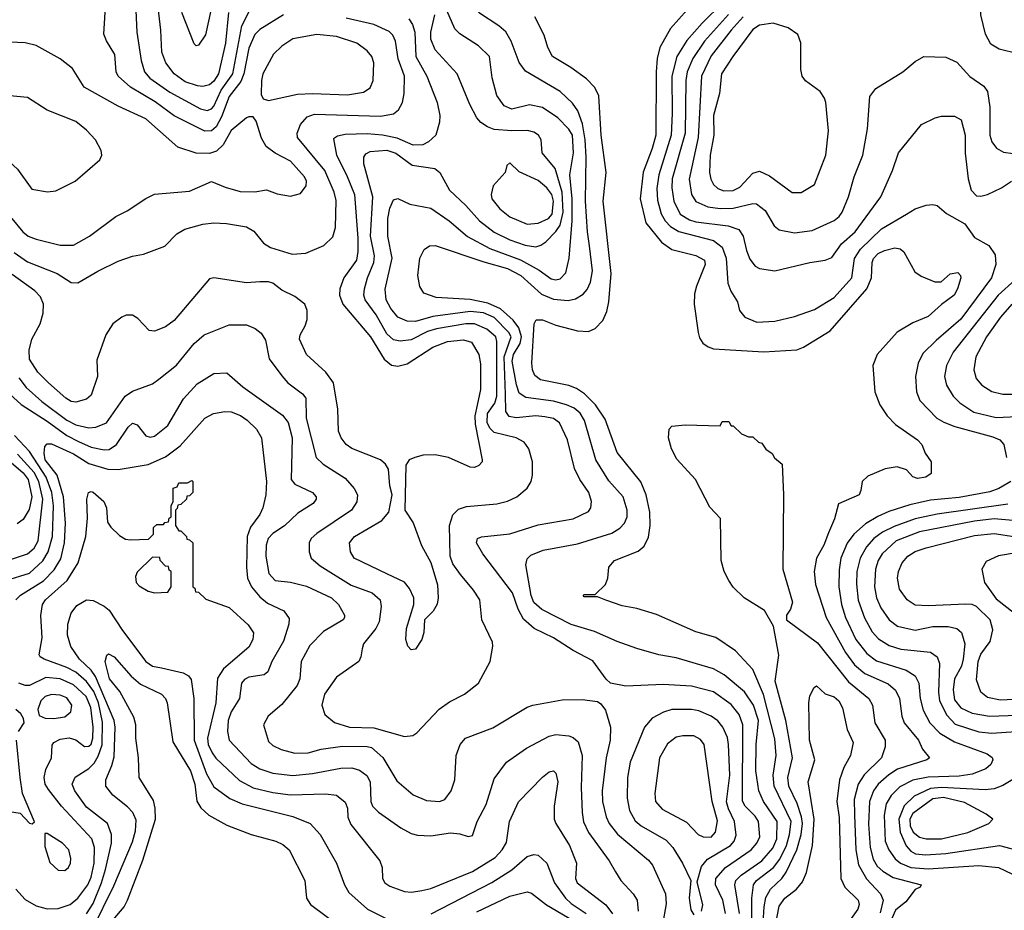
# Model space of a CAD drawing. Extents: x 997026 to 1115308, y 536381 to 619039.
# Tile 408 of 484: x 1058480 to 1062972, y 610989 to 615052. Entities that reach past the tile are written whole.
import ezdxf

# ---------------------------------------------------------------- set-up
doc = ezdxf.new("R2010")
doc.units = 0

msp = doc.modelspace()

# ---------------------------------------------------------------- linework, layer by layer
at = {"layer": '0CON20XD'}
for points in [[(1063035, 614896.2), (1062947.7, 614917.7), (1062910.7, 614940.7), (1062885.8, 614985.8), (1062864.7, 615075), (1062866.4, 615165), (1062915, 615261.4), (1062926.8, 615305), (1062942.6, 615365), (1063025, 615567.5)], [(1059004.2, 615194.2), (1059014, 614995), (1059034.1, 614865.9), (1059048.4, 614815), (1059074, 614785), (1059165, 614721.4), (1059305, 614645.3), (1059335, 614637.5), (1059355, 614645.9), (1059365, 614658.4), (1059399.2, 614730.8), (1059452.7, 614805), (1059492.8, 615025), (1059568.4, 615175)], [(1061699.1, 610975), (1061687, 611035), (1061653.9, 611105), (1061655.2, 611135), (1061699.3, 611185), (1061817.1, 611265), (1061842.3, 611295), (1061855.7, 611325), (1061850.8, 611395), (1061835, 611419.1), (1061789.4, 611465), (1061777, 611487), (1061778.8, 611835), (1061761.9, 611881.9), (1061725, 611928), (1061645, 611985.3), (1061545, 612011.6), (1061415, 612020), (1061245, 612011.9), (1061175, 612026.2), (1061155, 612043.3), (1061095, 612126.7), (1061004.7, 612174.7), (1060915, 612231.8), (1060826.5, 612275), (1060777.7, 612317.7), (1060753.4, 612363.4), (1060728.3, 612438.3), (1060592, 612615), (1060564.4, 612665), (1060568, 612685), (1060586.8, 612693.2), (1060715, 612707.5), (1060845, 612747.3), (1061005, 612774.6), (1061075, 612808), (1061085.7, 612825), (1061088.9, 612855), (1061075.5, 612895), (1061034.7, 612954.7), (1061010.4, 613005), (1060978.8, 613135), (1060942.6, 613212.6), (1060915, 613233.3), (1060875, 613241.2), (1060835, 613244.8), (1060745, 613236.7), (1060712.8, 613242.8), (1060698.1, 613265), (1060695.5, 613344.5), (1060689.2, 613515), (1060722.2, 613605), (1060711.5, 613625), (1060645, 613694.2), (1060595, 613714.3), (1060535, 613721.8), (1060365, 613698.4), (1060285, 613676.1), (1060246.6, 613676.6), (1060204.6, 613695), (1060173.1, 613735), (1060151.4, 613775), (1060147.3, 613822.7), (1060178.3, 613965), (1060159, 614065), (1060158.9, 614145), (1060167.6, 614192.4), (1060185, 614230), (1060205, 614236), (1060260.2, 614210.3), (1060355, 614193.3), (1060439.6, 614135), (1060523.3, 614063.3), (1060625, 614007.9), (1060765, 613957.3), (1060849.8, 613909.8), (1060905, 613870.3), (1060925, 613865.3), (1060945, 613870.6), (1060971.9, 613898.1), (1060985.8, 613964.2), (1060999.5, 614135), (1060999.9, 614235), (1060989, 614345), (1061005.8, 614445), (1061001.5, 614525), (1060985, 614553.2), (1060935, 614604.7), (1060865, 614651.8), (1060805, 614664.1), (1060725, 614644.6), (1060689.5, 614659.5), (1060656.7, 614706.7), (1060635, 614786.7), (1060622.5, 614885), (1060573.3, 614933.3), (1060487.8, 614987.8), (1060465, 615010), (1060375, 615218.2)], [(1059432.1, 615085), (1059419, 614945), (1059387, 614805), (1059365, 614772.6), (1059345, 614755.3), (1059315, 614747.2), (1059290.1, 614750.1), (1059235, 614769.1), (1059184.6, 614805), (1059145.9, 614855), (1059128.1, 614905), (1059124.2, 615005), (1059103.2, 615173.2)], [(1059682.5, 615075), (1059575, 615007.2), (1059552.6, 614985), (1059525, 614921.9), (1059501.9, 614805), (1059489, 614771), (1059435, 614702.5), (1059400.9, 614609.1), (1059375.7, 614564.3), (1059355, 614546.1), (1059325, 614543.9), (1059184.5, 614614.5), (1059097.3, 614677.3), (1058985.4, 614745), (1058928.2, 614795), (1058919.6, 614815), (1058912.9, 614892.9), (1058875.3, 614955.3), (1058863.4, 614986.6), (1058873.3, 615135)], [(1061688.6, 615131.4), (1061592.9, 615037.1), (1061522.6, 614957.4), (1061478, 614885), (1061454.2, 614795), (1061456.8, 614625), (1061451.4, 614525), (1061396.1, 614345), (1061387.1, 614282.9), (1061388.8, 614228.8), (1061406.3, 614166.3), (1061424, 614135), (1061448.4, 614108.4), (1061486.3, 614086.3), (1061645, 614045.2), (1061685, 614015.3), (1061703.2, 613965), (1061710.3, 613850.3), (1061723.9, 613813.9), (1061754, 613765), (1061764, 613725), (1061788, 613695), (1061842.9, 613672.9), (1061925, 613677.2), (1062015, 613698.7), (1062105, 613730.6), (1062195, 613784.7), (1062276.5, 613875), (1062287.8, 613962.2), (1062316.1, 614005), (1062411, 614099), (1062524.7, 614165.3), (1062565, 614189.5), (1062615, 614205.6), (1062645, 614210), (1062665, 614204.3), (1062707.9, 614167.9), (1062791.2, 614121.2), (1062835, 614058.8), (1062901.6, 614021.6), (1062930.1, 613980.1), (1062933.6, 613935), (1062913.7, 613875), (1062773.3, 613686.7), (1062660.6, 613589.4), (1062600.7, 613529.3), (1062578.5, 613485), (1062566.1, 613425), (1062570.8, 613355), (1062586.1, 613315), (1062663.8, 613235), (1062695.6, 613215.6), (1062746.2, 613196.2), (1062919.8, 613149.7), (1062951.4, 613135), (1062969.4, 613115), (1062981.9, 613055)], [(1058455, 613990), (1058515, 613947.1), (1058650.6, 613895), (1058715, 613854), (1058745, 613852), (1058835.6, 613905), (1058929.4, 613950.6), (1058995, 613972.9), (1059045, 613982.5), (1059141.4, 614018.6), (1059196.5, 614075), (1059232.9, 614097.1), (1059315, 614119.5), (1059365, 614125.8), (1059422.7, 614122.7), (1059515, 614106.7), (1059548, 614088), (1059592.3, 614032.2), (1059623.7, 614013.7), (1059723.1, 613983.1), (1059785, 613987.3), (1059867.6, 614022.4), (1059907.9, 614062.1), (1059920.7, 614105), (1059923, 614227), (1059914.8, 614265), (1059871.1, 614365), (1059747.7, 614515), (1059744.8, 614535.2), (1059760, 614575), (1059790.7, 614609.3), (1059825, 614620.8), (1060125, 614612.6), (1060185, 614622.9), (1060208.1, 614641.9), (1060225.9, 614675), (1060233.7, 614715), (1060235.3, 614795), (1060205.9, 614874.1), (1060193.6, 614955), (1060181.5, 614981.5), (1060165, 614999.3), (1060095, 615030.4), (1059969.6, 615059.6)], [(1059352.3, 615095), (1059326.6, 614983.4), (1059295, 614936.7), (1059285, 614933.3), (1059275, 614942.5), (1059219.6, 615085)], [(1060491.4, 612521.4), (1060455, 612570.5), (1060442.9, 612605), (1060440.4, 612745), (1060455.9, 612794.1), (1060481.2, 612818.8), (1060517.9, 612832.1), (1060655.9, 612844.1), (1060705, 612855.5), (1060747.5, 612875), (1060794.3, 612915), (1060813.1, 612945), (1060819.5, 612975), (1060819.5, 613035), (1060802.5, 613095), (1060780.6, 613125), (1060745.2, 613145.2), (1060645, 613169.3), (1060625, 613188.9), (1060612.4, 613215), (1060613.5, 613255), (1060646.7, 613303.3), (1060656.1, 613335), (1060657.1, 613585), (1060651.5, 613605), (1060610.9, 613640.9), (1060555, 613664.1), (1060515, 613664.2), (1060381.3, 613641.3), (1060340.8, 613629.2), (1060265, 613592.2), (1060215, 613586.1), (1060185, 613592.5), (1060155, 613619.1), (1060105.3, 613705.3), (1060056, 613775), (1060050.2, 613795), (1060052.1, 613825), (1060065.7, 613875), (1060095.2, 613945), (1060099, 613975), (1060080.2, 614065), (1060090, 614245), (1060050.3, 614395), (1060048.9, 614425), (1060059.2, 614440.8), (1060078.9, 614451.1), (1060155, 614457.2), (1060195, 614442.8), (1060269.4, 614389.4), (1060373.3, 614373.3), (1060395.8, 614355), (1060440.8, 614275), (1060515.4, 614205), (1060577.2, 614135), (1060645, 614082.9), (1060715, 614048.5), (1060785, 614023.3), (1060835, 614016.7), (1060856.8, 614023.2), (1060880.4, 614039.6), (1060925, 614085.7), (1060944.7, 614115.3), (1060958.6, 614175), (1060954.9, 614264.9), (1060922.8, 614372.8), (1060863.6, 614445), (1060858.5, 614505), (1060846.7, 614525), (1060825, 614538.9), (1060796.7, 614546.7), (1060725, 614544.8), (1060645, 614551.6), (1060613.2, 614563.2), (1060583.7, 614583.7), (1060564.7, 614605), (1060534, 614665), (1060476.2, 614805), (1060375, 614915.6), (1060355.8, 614964.2), (1060356, 614995), (1060373.8, 615075)], [(1061851.1, 611535), (1061838.6, 611625), (1061839, 611745), (1061850.9, 611855), (1061827.5, 611925), (1061786, 611986), (1061693.4, 612063.4), (1061645, 612091.6), (1061475, 612140.7), (1061395, 612155.4), (1061295, 612183.6), (1061205, 612215.4), (1061101.8, 612261.8), (1060995, 612293.3), (1060861.5, 612361.5), (1060825, 612393.3), (1060812.7, 612425), (1060788.5, 612565), (1060795, 612592.5), (1060811.3, 612608.7), (1060868.1, 612631.9), (1061025, 612661.2), (1061180.9, 612709.1), (1061218, 612732), (1061239.6, 612755), (1061250.7, 612785), (1061250.9, 612815), (1061232.8, 612875), (1061168, 612948), (1061107.5, 613045), (1061056.6, 613223.4), (1061036.8, 613256.8), (1061009.8, 613279.8), (1060975, 613295.6), (1060915, 613312.6), (1060789.4, 613329.4), (1060758.8, 613348.8), (1060745.8, 613385.8), (1060727.1, 613495), (1060732.9, 613525), (1060763.2, 613575), (1060769.7, 613605), (1060756.3, 613646.3), (1060731.2, 613681.2), (1060672.7, 613732.7), (1060615, 613759.2), (1060535, 613775.2), (1060380, 613785), (1060322.9, 613805), (1060304.7, 613834.7), (1060295.3, 613885), (1060305.4, 613965), (1060325.3, 614004.7), (1060348.6, 614021.4), (1060375, 614021.8), (1060597.5, 613947.5), (1060705, 613918), (1060765.8, 613885), (1060859.9, 613799.9), (1060915, 613776.7), (1060981.9, 613771.9), (1061015, 613778.4), (1061049.6, 613800.4), (1061068.1, 613821.9), (1061084.4, 613855.6), (1061092.8, 613907.2), (1061079.7, 614020.3), (1061069.4, 614085), (1061060.7, 614225), (1061064.3, 614425), (1061059.6, 614505), (1061047.1, 614577.1), (1061026.1, 614636.1), (1061001.4, 614671.4), (1060945.2, 614725.2), (1060787.3, 614817.2), (1060757.6, 614857.6), (1060721.3, 614955), (1060696.9, 614996.9), (1060665, 615024.7), (1060573.5, 615085)], [(1061819.8, 610865), (1061820.2, 611045), (1061827, 611105), (1061841.6, 611125), (1061918.8, 611185), (1061946.9, 611223.1), (1061978.5, 611285), (1061992.2, 611335), (1061998.6, 611395), (1061921.9, 611555), (1061917, 611605), (1061930.4, 611695), (1061925, 611772), (1061873.1, 611973.1), (1061825, 612087.8), (1061745, 612172.7), (1061655, 612233.6), (1061565, 612259.5), (1061385, 612338.1), (1061295.4, 612365.4), (1061227.6, 612377.6), (1061154.2, 612404.2), (1061115, 612420), (1061055, 612420), (1061050, 612425), (1061055, 612430), (1061105, 612430), (1061152.5, 612475), (1061163.3, 612505), (1061166.7, 612555), (1061193.8, 612585), (1061301.7, 612628.3), (1061329.1, 612650.9), (1061347.8, 612692.2), (1061356.1, 612745), (1061354.2, 612805), (1061338.4, 612885), (1061313.3, 612943.3), (1061205, 613077.1), (1061150.1, 613230.1), (1061105.9, 613295.9), (1061055.9, 613345.9), (1061020.2, 613370.2), (1060985, 613382.8), (1060855, 613408.9), (1060829.4, 613429.4), (1060818.9, 613455), (1060816.2, 613485), (1060826.4, 613665), (1060836.4, 613683.6), (1060865, 613682.5), (1060925, 613658.2), (1061025, 613633.5), (1061075, 613629.4), (1061105, 613642.9), (1061139.5, 613680.5), (1061158.9, 613721.1), (1061167.8, 613765), (1061178.1, 613895), (1061142.3, 614225), (1061155.3, 614355), (1061132.5, 614525), (1061121.8, 614705), (1061103.2, 614743.2), (1061065, 614782.5), (1060994.3, 614835), (1060911.1, 614885), (1060889.5, 614925), (1060872.4, 614982.4), (1060830, 615065)], [(1061525, 615098.1), (1061448, 615012), (1061400.3, 614925), (1061388.3, 614875), (1061382.9, 614815), (1061381.1, 614525), (1061365.7, 614465), (1061323.8, 614356.2), (1061310, 614235), (1061335.8, 614125), (1061407, 614037), (1061454.4, 614004.4), (1061565, 613976.7), (1061604.2, 613955), (1061607.1, 613935), (1061567.1, 613837.1), (1061557.8, 613802.2), (1061556.2, 613755), (1061574.6, 613624.6), (1061581.2, 613601.2), (1061597, 613577), (1061620, 613560), (1061645, 613551.5), (1061875, 613537.1), (1062025, 613546.7), (1062055, 613558.1), (1062177.1, 613632.9), (1062345.2, 613824.8), (1062365.7, 613874.3), (1062368.8, 613945), (1062375, 613963.1), (1062395.5, 613985), (1062425, 613999.7), (1062471.8, 614011.8), (1062496.6, 614006.6), (1062512.7, 613992.7), (1062562.8, 613902.8), (1062592.1, 613882.1), (1062655, 613856.2), (1062683.9, 613856.1), (1062725, 613892.5), (1062759.1, 613899.1), (1062772.5, 613885), (1062773.1, 613875), (1062757.8, 613825), (1062742.5, 613795), (1062685, 613752.9), (1062625, 613698.1), (1062555, 613670), (1062482.5, 613627.5), (1062391.9, 613525), (1062371.5, 613475), (1062381.5, 613355), (1062404.4, 613295), (1062437.1, 613245), (1062475, 613205.7), (1062576, 613135), (1062596, 613115), (1062610, 613075), (1062637.5, 613035), (1062638.3, 612981.7), (1062613.3, 612965), (1062575, 612958.9), (1062555, 612967.1), (1062525, 612998.1), (1062482.9, 613012.9), (1062427.4, 613002.6), (1062349.5, 612970.5), (1062322.5, 612945), (1062317.5, 612905), (1062308.8, 612885), (1062215, 612843.3), (1062196.9, 612775), (1062168.9, 612711.1), (1062147.7, 612655), (1062114.7, 612595), (1062104.2, 612535), (1062110.8, 612475), (1062158.3, 612325), (1062246.9, 612165), (1062288.4, 612108.4), (1062335, 612069.8), (1062441.9, 612021.9), (1062475, 611993.5), (1062493.2, 611955), (1062504.7, 611875), (1062514.8, 611844.8), (1062580, 611765), (1062598.2, 611725), (1062630, 611685), (1062618.8, 611675), (1062485, 611633.1), (1062445, 611607.5), (1062396.3, 611565), (1062375.1, 611534.9), (1062356.2, 611485), (1062352.5, 611382.5), (1062359.3, 611275), (1062373.2, 611223.2), (1062391.3, 611191.3), (1062417.1, 611167.1), (1062465, 611138.9), (1062592.5, 611105), (1062587.5, 611095), (1062565, 611083.8), (1062521.8, 611028.2), (1062475, 610990.4), (1062420, 610865)], [(1061713.6, 615076.4), (1061604, 614955), (1061550.4, 614875), (1061525.5, 614815), (1061518.4, 614775), (1061514.9, 614535.1), (1061456.9, 614326.9), (1061454.8, 614284.8), (1061464, 614224), (1061493.5, 614165), (1061535, 614139.1), (1061565, 614130.2), (1061711.9, 614111.9), (1061760, 614095), (1061780.8, 614065), (1061795, 613998.8), (1061810.5, 613960.5), (1061835, 613928.6), (1061855, 613916.7), (1061925, 613906.4), (1062085, 613945.4), (1062155, 613955.6), (1062185, 613967.1), (1062229.5, 614030.5), (1062291.8, 614085), (1062408.5, 614245), (1062460.9, 614365), (1062488.6, 614445), (1062593.8, 614575), (1062655.6, 614604.4), (1062685, 614612.9), (1062745, 614612.9), (1062775.6, 614595), (1062792.9, 614525), (1062793.1, 614443.1), (1062806.7, 614326.7), (1062820, 614275), (1062845, 614248.9), (1062865, 614246.7), (1062895, 614254.4), (1062958.8, 614285), (1063003.8, 614315)], [(1061779.8, 615065), (1061726.1, 615005), (1061635, 614887.1), (1061590.7, 614795), (1061575.2, 614515.2), (1061533.2, 614325), (1061543.9, 614255), (1061565, 614222.4), (1061618.5, 614198.5), (1061675, 614190.6), (1061735, 614193), (1061825, 614213.5), (1061841.8, 614211.8), (1061881.2, 614181.2), (1061921.7, 614111.7), (1061944, 614094), (1062015, 614080.4), (1062095, 614090.9), (1062195, 614136.5), (1062218.2, 614155), (1062231.6, 614175), (1062261.3, 614245), (1062286.2, 614335), (1062326.2, 614435), (1062348.2, 614555), (1062358.3, 614701.7), (1062385, 614738.5), (1062508.8, 614815), (1062565, 614862), (1062605, 614883.8), (1062705, 614881.4), (1062755, 614858.9), (1062814, 614794), (1062878.7, 614748.7), (1062894.7, 614725), (1062906.2, 614653.8), (1062905.3, 614525), (1062914.8, 614494.8), (1062936.3, 614466.3), (1062967.5, 614447.5), (1063011.9, 614441.9)], [(1060255.6, 615055.6), (1060271, 615031), (1060282.2, 614995), (1060287.5, 614885), (1060337.6, 614795), (1060384.6, 614675), (1060396.4, 614615), (1060395.5, 614584.5), (1060377.5, 614525), (1060344.7, 614495.3), (1060318.3, 614481.7), (1060275, 614479.4), (1060201.9, 614511.9), (1060135, 614526.3), (1060065, 614532), (1059965, 614527.9), (1059928.9, 614521.1), (1059911.5, 614508.5), (1059924.2, 614435), (1059971.1, 614345), (1060006.9, 614255), (1060021.9, 614055), (1060022.6, 613995), (1060015.7, 613955), (1059958.9, 613875), (1059940.5, 613825), (1059938.8, 613795), (1059953.5, 613755), (1060080, 613605), (1060143, 613503), (1060176.1, 613476.1), (1060205, 613471.8), (1060247.9, 613482.1), (1060365, 613558.4), (1060432, 613585), (1060505, 613591.8), (1060540.5, 613580.5), (1060573.9, 613525), (1060581.9, 613481.9), (1060582.4, 613365), (1060566.5, 613293.5), (1060556.6, 613245), (1060557.6, 613207.6), (1060590, 613045), (1060589.2, 613035), (1060575, 613018), (1060555, 613009.2), (1060535, 613011.4), (1060435.5, 613055.5), (1060375, 613066.9), (1060320, 613065), (1060282.5, 613055), (1060256.1, 613043.9), (1060240.7, 613019.3), (1060236.7, 612815), (1060275, 612756.7), (1060313.4, 612653.4), (1060355, 612576), (1060386.2, 612473.8), (1060389.5, 612415), (1060384.5, 612385.5), (1060366.4, 612353.6), (1060326.7, 612315), (1060323.6, 612256.4), (1060313.8, 612225), (1060285, 612180), (1060265, 612177.5), (1060250, 612195), (1060242, 612225), (1060244.3, 612275), (1060278, 612385), (1060277.5, 612415), (1060257.6, 612457.6), (1060235.5, 612485.5), (1060155, 612524.5), (1060006, 612595), (1059988.6, 612625), (1059984.4, 612665), (1060006.7, 612695), (1060132.2, 612767.8), (1060164, 612805), (1060178.8, 612885), (1060168.8, 612925), (1060161.7, 613001.7), (1060148.8, 613025), (1060126.2, 613045), (1059995, 613095.5), (1059969.4, 613115), (1059945.6, 613145), (1059934.4, 613175), (1059931.5, 613275), (1059911.1, 613395), (1059875.6, 613445), (1059788.6, 613525), (1059755.7, 613595), (1059758.6, 613615), (1059781.9, 613655), (1059790.6, 613685), (1059790.6, 613725), (1059780.8, 613755), (1059735, 613789.4), (1059675, 613818.6), (1059635, 613850.8), (1059615, 613857.1), (1059575.8, 613855.8), (1059515, 613852.5), (1059365.9, 613874.1), (1059345, 613870), (1059185, 613680.6), (1059145, 613651.4), (1059095, 613632), (1059070, 613635), (1059018.9, 613688.9), (1058995, 613704.3), (1058965, 613704.3), (1058945, 613695.7), (1058904.2, 613665), (1058873.1, 613615), (1058830.9, 613499.1), (1058834.3, 613425), (1058805, 613340), (1058785, 613320.6), (1058735, 613307.7), (1058715, 613310.7), (1058690.5, 613325), (1058610.4, 613395), (1058561.8, 613445), (1058525, 613504), (1058523.4, 613545), (1058534.6, 613595), (1058572.5, 613665), (1058587.1, 613712.9), (1058588.2, 613755), (1058575, 613788.6), (1058548.1, 613815), (1058445, 613890.3)], [(1062045, 614264.2), (1062105, 614300), (1062157.1, 614435), (1062169.5, 614545), (1062157.1, 614675), (1062152, 614695), (1062132, 614725), (1062065, 614774), (1062049.2, 614795), (1062043.1, 614825), (1062042.7, 614947.3), (1062030, 614985), (1061985.8, 615015), (1061917.3, 615037.3), (1061855, 615028.2), (1061825, 615007.3), (1061732.4, 614885), (1061681.1, 614805), (1061672.5, 614715), (1061645.2, 614615), (1061645.7, 614525), (1061630.4, 614435), (1061626.9, 614355), (1061632.2, 614325), (1061645, 614300), (1061665, 614282.7), (1061691.7, 614271.7), (1061735, 614272.7), (1061765, 614288.2), (1061825, 614352.1), (1061855, 614361.2), (1061900.4, 614340.4), (1062004.4, 614264.4), (1062045, 614264.2)], [(1059615, 614684), (1059746.7, 614713.3), (1059815, 614716.4), (1059975, 614709.1), (1060048.3, 614721.7), (1060077.8, 614742.2), (1060091.5, 614775), (1060094.6, 614855), (1060086.9, 614885), (1060065, 614910.5), (1060017.1, 614945), (1059925, 614975.3), (1059835, 614984.7), (1059725, 614964.6), (1059675, 614931.2), (1059637.3, 614895), (1059589.6, 614805), (1059582.7, 614775), (1059581.7, 614711.7), (1059590.7, 614690.7), (1059615, 614684)], [(1058665, 614023.6), (1058725, 614024.5), (1058798, 614065), (1058918.8, 614155), (1058970.3, 614179.7), (1059055, 614237.1), (1059095, 614255.7), (1059255, 614270.8), (1059355, 614314), (1059417.6, 614287.6), (1059485, 614268.6), (1059552.7, 614267.3), (1059605, 614276), (1059655, 614257.5), (1059715, 614246.7), (1059760, 614260), (1059786.7, 614295), (1059788.5, 614315), (1059779.5, 614335), (1059715, 614406.5), (1059645, 614442.9), (1059603.8, 614473.8), (1059582.4, 614512.4), (1059559.1, 614589.1), (1059545, 614608.8), (1059525, 614610), (1059515, 614604.2), (1059445, 614547.3), (1059408.1, 614481.9), (1059377.4, 614452.6), (1059345, 614441.2), (1059285, 614443.6), (1059200.8, 614470.8), (1059055, 614600), (1058928.3, 614658.3), (1058774.1, 614744.1), (1058719.8, 614829.8), (1058665, 614873.6), (1058555, 614934.3), (1058505, 614946.9), (1058365, 614952.5)], [(1058607, 614267), (1058645, 614271.9), (1058732, 614315), (1058845, 614413.3), (1058854, 614435), (1058852, 614455), (1058826, 614505), (1058785, 614548.1), (1058735, 614588.2), (1058605, 614639.3), (1058515, 614697.5), (1058435, 614705.8), (1058371.9, 614688.1), (1058355, 614668.8), (1058346.2, 614643.8), (1058340, 614545), (1058347.5, 614505), (1058375, 614455.6), (1058470.1, 614370.1), (1058535, 614279.4), (1058607, 614267)], [(1060795, 614119.1), (1060845, 614123.6), (1060892.7, 614145), (1060908.9, 614165), (1060914.3, 614225), (1060906.9, 614255), (1060885, 614284.6), (1060845, 614319.2), (1060758.5, 614358.5), (1060715, 614400), (1060702.3, 614387.7), (1060693.8, 614355), (1060640, 614295), (1060630, 614255), (1060633.9, 614235), (1060669.6, 614189.6), (1060715, 614153.4), (1060795, 614119.1)], [(1058444.2, 614145), (1058494, 614084), (1058518.1, 614065), (1058555, 614051.1), (1058665, 614023.6)], [(1063021.4, 613865), (1062943.4, 613795), (1062738.8, 613535), (1062707.6, 613475), (1062698.4, 613425), (1062707.5, 613385), (1062738.2, 613335), (1062768.5, 613305), (1062832.1, 613262.1), (1062935, 613237.1), (1063125, 613246.2)], [(1063005.8, 613755), (1062954.3, 613695), (1062891, 613605), (1062841.8, 613515), (1062833.1, 613455), (1062843.8, 613415), (1062869.5, 613385), (1062915, 613356.7), (1062965, 613343.6), (1063035, 613343.3)], [(1058475, 613418.5), (1058509.2, 613375), (1058581, 613311), (1058695, 613224.8), (1058735, 613204.5), (1058795, 613190.2), (1058827.1, 613192.9), (1058875, 613213.3), (1058960.4, 613335), (1058995, 613357.3), (1059085, 613391.1), (1059115, 613412.3), (1059195, 613476.8), (1059275.5, 613575), (1059321.1, 613615), (1059435, 613660.4), (1059515, 613660), (1059553.3, 613643.3), (1059581.7, 613621.7), (1059600.9, 613590.9), (1059617.7, 613505), (1059675, 613427.5), (1059702.9, 613395), (1059770, 613345), (1059785.4, 613325), (1059787, 613235), (1059831.8, 613055), (1059863.5, 613025), (1059965, 612960.8), (1060005, 612913.6), (1060020, 612885), (1060017.5, 612852.5), (1059993.8, 612815), (1059835, 612708.4), (1059809.6, 612685), (1059800.9, 612665), (1059800, 612625), (1059810, 612595), (1059851, 612561), (1059992, 612472), (1060088.3, 612438.3), (1060123.6, 612405), (1060129, 612375), (1060118.9, 612305), (1060104.1, 612275), (1060048.1, 612205), (1060041.9, 612181.9), (1060036.7, 612145), (1060026.7, 612125), (1059925, 612052.1), (1059870.4, 611975), (1059857.9, 611925), (1059872.2, 611882.2), (1059916.4, 611846.4), (1059984.1, 611824.1), (1060095, 611821.3), (1060235, 611782.5), (1060272.6, 611787.4), (1060291.4, 611798.6), (1060393.4, 611906.6), (1060440.2, 611939.8), (1060508.8, 611975), (1060572.5, 612025), (1060625.6, 612125), (1060638.9, 612195), (1060637, 612213), (1060588.2, 612315), (1060578.8, 612405), (1060550.1, 612450.1), (1060491.4, 612521.4)], [(1058397.8, 613377.8), (1058486.2, 613296.2), (1058605, 613220.9), (1058694.7, 613154.7), (1058748.6, 613128.6), (1058805, 613101.6), (1058865, 613090.5), (1058887.9, 613092.1), (1058921.1, 613115), (1058975, 613193.1), (1058995, 613211.4), (1059015, 613204.2), (1059055, 613154.4), (1059075, 613147.8), (1059095, 613152.5), (1059155, 613201.4), (1059227.3, 613322.7), (1059289.1, 613390.9), (1059365, 613438.6), (1059425, 613440.8), (1059497.1, 613377.1), (1059678.5, 613248.5), (1059704.6, 613215), (1059722.1, 613145), (1059718.5, 612955), (1059735, 612933.5), (1059815, 612895.5), (1059832.9, 612875), (1059832.9, 612865), (1059819.2, 612845), (1059748.8, 612801.2), (1059687.3, 612742.7), (1059635, 612708.2), (1059613.2, 612685), (1059603.8, 612655), (1059602, 612605), (1059615.8, 612525.8), (1059645, 612494.6), (1059715, 612486.7), (1059788.7, 612468.7), (1059901.9, 612415), (1059934.4, 612385), (1059961.4, 612335), (1059961.4, 612325), (1059955, 612314.4), (1059865, 612260.9), (1059802.8, 612197.2), (1059764, 612125), (1059758, 612045), (1059746.1, 612015), (1059675, 611927.8), (1059613.1, 611875), (1059591.9, 611835), (1059615, 611760), (1059635, 611740.9), (1059672.3, 611722.3), (1059735, 611705.4), (1059795, 611708), (1059855, 611724.1), (1059952.6, 611737.4), (1060065, 611737.2), (1060085, 611731.9), (1060136.9, 611686.9), (1060199.8, 611579.8), (1060275, 611515.7), (1060335, 611489.4), (1060394.4, 611485.6), (1060418.8, 611495), (1060448, 611535), (1060464.3, 611585), (1060471.4, 611695), (1060488.6, 611745), (1060514.2, 611775), (1060638.1, 611821.9), (1060794.6, 611915.4), (1060820, 611925), (1060955, 611948.9), (1061045, 611951.1), (1061115, 611942), (1061131.2, 611931.2), (1061151.9, 611901.9), (1061175.5, 611825), (1061173.2, 611765), (1061155.3, 611685)], [(1058461.4, 612405), (1058482.9, 612427.1), (1058587.7, 612492.3), (1058637.4, 612542.6), (1058666.6, 612593.4), (1058683.6, 612665), (1058688.1, 612755), (1058679.2, 612875), (1058650.3, 612975), (1058595.5, 613045), (1058590.7, 613075), (1058594.7, 613105), (1058605, 613116.9), (1058625, 613116.9), (1058725, 613071), (1058795, 613028.3), (1058881.6, 613001.6), (1058929.1, 613000.9), (1059065, 613023.2), (1059145, 613057.8), (1059211.5, 613108.5), (1059325, 613233.8), (1059363.9, 613256.1), (1059415, 613264.7), (1059445, 613263.3), (1059486.3, 613246.3), (1059517.3, 613225), (1059559.6, 613185), (1059583.4, 613145), (1059605.3, 612945), (1059601.8, 612885), (1059588.2, 612825), (1059574.5, 612795), (1059532.9, 612737.1), (1059517.5, 612695), (1059513.7, 612555), (1059518.9, 612505), (1059536.9, 612465), (1059575, 612418.7), (1059610.8, 612390.8), (1059685.2, 612355.2), (1059708.8, 612321.2), (1059707.3, 612295), (1059682.5, 612217.5), (1059630, 612125), (1059612.2, 612077.8), (1059595, 612064.2), (1059525, 612053.2), (1059505, 612042.7), (1059490.9, 612025), (1059482.7, 611955), (1059444.2, 611895), (1059430, 611855), (1059427.6, 611805), (1059436, 611765), (1059535, 611658.2), (1059575, 611634.2), (1059635, 611615.2), (1059725, 611604.8), (1059815, 611613.9), (1059945, 611637.8), (1059995, 611638.8), (1060029.2, 611629.2), (1060063.7, 611603.7), (1060079.3, 611575), (1060080.9, 611485), (1060088.8, 611465), (1060116.3, 611436.3), (1060218.6, 611365), (1060265, 611340), (1060295, 611331.8), (1060355, 611329.7), (1060445, 611342), (1060487.9, 611337.9), (1060525, 611326), (1060545, 611331.2), (1060567.3, 611395), (1060607.8, 611472.2), (1060645, 611589.2), (1060701.1, 611665), (1060791.8, 611728.2), (1060895, 611783.2), (1060925, 611790.7), (1060985, 611784.6), (1061005, 611778.2), (1061027.8, 611757.8), (1061046.3, 611695), (1061041.2, 611548.8), (1061045.2, 611435), (1061052.4, 611392.4), (1061074.8, 611344.8), (1061169.6, 611215), (1061197.9, 611165), (1061222.9, 611125), (1061278.2, 611065), (1061296.5, 611035), (1061301.9, 610985)], [(1061984.8, 611595.2), (1062005.2, 611685), (1061974.4, 611855), (1061925.9, 612034.1), (1061942.5, 612152.5), (1061918.8, 612285), (1061877.7, 612357.7), (1061784.2, 612414.2), (1061735, 612463.3), (1061714.3, 612494.3), (1061693.8, 612535), (1061680, 612585), (1061677, 612777), (1061627.7, 612827.7), (1061563.3, 612955), (1061477.7, 613047.7), (1061454, 613095), (1061440, 613145), (1061442.5, 613185), (1061455, 613197.5), (1061515, 613203.8), (1061675, 613200), (1061685, 613220), (1061715, 613220), (1061725, 613200), (1061735, 613200), (1061773, 613163), (1061805, 613150), (1061825, 613150), (1061850, 613125), (1061865, 613120), (1061883.6, 613093.6), (1061913, 613073), (1061923.6, 613053.6), (1061957.5, 613025), (1061963.8, 612885), (1061962, 612545), (1062005.6, 612395), (1061996.8, 612363.2), (1061977.5, 612335), (1061977.5, 612315), (1062119.7, 612209.7), (1062261.1, 612031.1), (1062353.3, 611955), (1062370, 611925), (1062381.1, 611845), (1062428.2, 611765), (1062428.2, 611735), (1062411.3, 611685), (1062332.5, 611607.5), (1062305.2, 611564.8), (1062286.6, 611495), (1062287.5, 611425), (1062294.5, 611264.5), (1062306.3, 611196.3), (1062342.2, 611132.2), (1062406.7, 611065), (1062418.5, 611035), (1062405, 610977.1)], [(1058416.7, 612493.3), (1058525, 612527), (1058585, 612583.3), (1058610.2, 612625), (1058629, 612695), (1058633.9, 612835), (1058626.5, 612895), (1058600.9, 612965), (1058525, 613082.8), (1058456, 613156)], [(1058405, 612579.4), (1058515, 612615.3), (1058545, 612642.1), (1058564.1, 612675), (1058585.1, 612865.1), (1058566.8, 612945), (1058545, 612986), (1058469.7, 613069.7)], [(1058430.6, 613040.6), (1058495.2, 612985), (1058518.7, 612955), (1058535.6, 612875), (1058522.7, 612817.3), (1058495, 612772.3), (1058467.5, 612752.5)], [(1058785, 610972.5), (1058815, 611020.6), (1058853.5, 611115), (1058870.9, 611175), (1058899, 611295), (1058898.8, 611335), (1058879.6, 611385), (1058785, 611459.1), (1058731.1, 611535), (1058718.9, 611565), (1058733, 611597), (1058795, 611635.8), (1058819.7, 611660.3), (1058838.3, 611691.7), (1058855.5, 611744.5), (1058858, 611848), (1058839.4, 611935), (1058818.2, 611988.2), (1058785, 612033.4), (1058735, 612075.2), (1058695, 612096.7), (1058591.2, 612135), (1058573.3, 612145), (1058568, 612155), (1058582.6, 612232.6), (1058575.5, 612334.5), (1058583.8, 612385), (1058596.9, 612405), (1058696.4, 612493.6), (1058745.7, 612574.3), (1058781.3, 612695), (1058788.3, 612778.3), (1058785.8, 612864.2), (1058793.8, 612895), (1058805, 612900), (1058815, 612896.2), (1058863.3, 612855), (1058876.1, 612826.1), (1058880.5, 612760.5), (1058895, 612736.7), (1058935, 612698.8), (1058962.7, 612682.7), (1058985, 612678.8), (1059067.5, 612682.5), (1059090, 612705), (1059090, 612735), (1059105, 612750), (1059135, 612750), (1059141.7, 612758.3), (1059158.3, 612761.7), (1059161.7, 612778.3), (1059170, 612785), (1059170, 612835), (1059180, 612855), (1059180, 612915), (1059198.3, 612921.7), (1059205, 612940), (1059245, 612940), (1059265, 612950), (1059270, 612945), (1059270, 612895), (1059255, 612880), (1059241.7, 612878.3), (1059240, 612865), (1059215, 612840), (1059201.7, 612838.3), (1059198.3, 612821.7), (1059190, 612815), (1059190, 612745), (1059205, 612720), (1059215, 612720), (1059240, 612695), (1059241.7, 612681.7), (1059255, 612680), (1059270, 612665), (1059270, 612465), (1059278.3, 612458.3), (1059281.7, 612441.7), (1059295, 612440), (1059328.3, 612408.3), (1059435, 612370), (1059521.4, 612291.4), (1059545.6, 612255), (1059543.6, 612225), (1059525, 612189.4), (1059409.7, 612090.3), (1059382.2, 612047.8), (1059373.9, 611935), (1059335.8, 611775), (1059339.7, 611745), (1059357.7, 611707.7), (1059375, 611682.7), (1059481.8, 611581.8), (1059545, 611547.5), (1059635, 611526.1), (1059715, 611516.6), (1059875, 611520.3), (1059925, 611514.6), (1059965, 611482), (1059974.5, 611455), (1059976.6, 611413.4), (1059990.9, 611380.9), (1060122.9, 611215), (1060132.9, 611185), (1060134.4, 611135), (1060145.7, 611115), (1060168.8, 611098.8), (1060235.4, 611075.4), (1060267.6, 611072.4), (1060315, 611079.2), (1060355, 611089.2), (1060545, 611165.8), (1060649.4, 611230.6), (1060680.7, 611265), (1060701, 611299), (1060714.6, 611395), (1060755.4, 611484.6), (1060865, 611597.1), (1060895, 611621.4), (1060915, 611625.8), (1060925.5, 611615), (1060935.3, 611575), (1060917.5, 611465), (1060918.5, 611405), (1060925.5, 611385), (1060988.5, 611285), (1061020, 611205), (1061015.4, 611135), (1061022.7, 611115), (1061153.4, 611013.4), (1061183.4, 610973.4)], [(1063001.8, 612945), (1062946.5, 612913.5), (1062905, 612899.1), (1062765, 612872), (1062635, 612860.4), (1062541, 612839), (1062445, 612808), (1062393.9, 612786.1), (1062338.3, 612751.7), (1062284.8, 612705.2), (1062255.5, 612664.5), (1062226.5, 612595), (1062217.9, 612542.1), (1062217.3, 612465), (1062229.4, 612385), (1062247.8, 612325), (1062294.8, 612225), (1062345, 612160.3), (1062388, 612128), (1062524.5, 612084.5), (1062565, 612059.2), (1062581.6, 612025), (1062587.1, 611955), (1062602.2, 611902.2), (1062632.4, 611845), (1062677, 611797), (1062745, 611757.5), (1062893.4, 611703.4), (1062915.9, 611685.9), (1062919.5, 611675), (1062910.5, 611655), (1062886.7, 611635), (1062825, 611610.9), (1062765, 611601.5), (1062625, 611596.7), (1062555, 611582.7), (1062495, 611552.9), (1062455, 611513.4), (1062432.5, 611475), (1062423.8, 611423.8), (1062428.7, 611305), (1062444.5, 611264.5), (1062474, 611224), (1062498.5, 611205), (1062545, 611184), (1062625, 611178.2), (1062855, 611193), (1062945, 611184), (1063006, 611156)], [(1062987.7, 612842.3), (1062665, 612797.1), (1062565, 612774.5), (1062469.6, 612740.4), (1062416.1, 612713.9), (1062376.3, 612685), (1062343.3, 612646.7), (1062314.8, 612595), (1062299.2, 612535), (1062296.7, 612476.7), (1062304.5, 612404.5), (1062333.1, 612323.1), (1062369.2, 612259.2), (1062397.2, 612227.2), (1062446.9, 612196.9), (1062500.3, 612180.3), (1062635, 612167.1), (1062665.3, 612145.3), (1062676.2, 612115), (1062671.3, 611985), (1062675.9, 611945), (1062708.8, 611878.8), (1062748, 611838), (1062855, 611803.3), (1062915, 611797.9), (1063025, 611804.3)], [(1063095, 612759.8), (1062925, 612774.8), (1062835, 612763.9), (1062585, 612715.8), (1062478.9, 612675), (1062414.2, 612615), (1062395.7, 612585), (1062383.5, 612545), (1062379.8, 612465), (1062388.1, 612415), (1062408.5, 612368.5), (1062446.7, 612315), (1062485, 612285.9), (1062565, 612267.2), (1062645, 612283.9), (1062715, 612284.7), (1062754.4, 612274.4), (1062776.2, 612256.2), (1062791.5, 612205), (1062784.5, 612135), (1062776.3, 612103.7), (1062744.4, 612045), (1062738.5, 611995), (1062745, 611950), (1062773.5, 611913.5), (1062825, 611888.4), (1062904.2, 611874.2), (1063115, 611881.9)], [(1063015, 611950.9), (1062955, 611948.4), (1062895, 611960.8), (1062864, 611984), (1062845, 612040), (1062852.9, 612125), (1062865, 612157.1), (1062907.3, 612215), (1062918.6, 612268.6), (1062906.4, 612315), (1062845, 612374.6), (1062825, 612384.6), (1062796.6, 612386.6), (1062625, 612377.9), (1062565, 612381.8), (1062527.8, 612405), (1062493.8, 612455), (1062484, 612505), (1062489.2, 612535), (1062505.4, 612575), (1062531.2, 612605), (1062565, 612625.8), (1062615, 612643.6), (1062835, 612698.6), (1062925, 612707.7), (1063035, 612691.6)], [(1063115.1, 612634.9), (1062945, 612605.9), (1062888.7, 612581.3), (1062868.8, 612545), (1062880.6, 612485), (1062935, 612410), (1063018.1, 612345)], [(1059095, 612437.5), (1059155, 612440), (1059170, 612465), (1059170, 612535), (1059161.7, 612541.7), (1059158.3, 612558.3), (1059145, 612560), (1059120, 612585), (1059118.3, 612598.3), (1059085, 612600), (1059015, 612532.5), (1059008.3, 612511.7), (1059011.2, 612485), (1059025, 612468.8), (1059065.9, 612445.9), (1059095, 612437.5)], [(1058809.8, 610900.2), (1058909.3, 611100.7), (1058995, 611301.5), (1059007.6, 611352.4), (1059010.8, 611400.8), (1058995.5, 611435.5), (1058971.8, 611461.8), (1058904.3, 611514.3), (1058872.5, 611555), (1058872.2, 611585), (1058900.7, 611649.3), (1058911.2, 611688.8), (1058914.5, 611824.5), (1058910.2, 611855), (1058825.8, 612055.8), (1058805.1, 612085.1), (1058751.7, 612135), (1058713.2, 612193.2), (1058698.2, 612245), (1058699.4, 612295), (1058713.8, 612345), (1058740.2, 612379.8), (1058785, 612405.6), (1058815, 612403.1), (1058865, 612377.5), (1058888.2, 612358.2), (1058948.2, 612265), (1059055.3, 612125), (1059085, 612103.4), (1059126, 612095), (1059225, 612072.9), (1059249.1, 612059.1), (1059262.3, 612042.3), (1059273.6, 611955), (1059276.1, 611765), (1059332.3, 611612.3), (1059365, 611552.5), (1059438.8, 611498.8), (1059495, 611474.2), (1059725, 611417.9), (1059804.7, 611384.7), (1059850.8, 611335), (1059925, 611204.4), (1059962.1, 611105), (1059981, 611071), (1060066.7, 610995), (1060151.7, 610951.7)], [(1058905.3, 610945), (1058955.6, 611004.4), (1058971.6, 611035), (1059042, 611218), (1059099.3, 611405), (1059098.2, 611455), (1059090.3, 611490.3), (1059024.5, 611595), (1059022.3, 611685), (1059008.9, 611775), (1059009.2, 611835), (1058999.7, 611869.7), (1058936.8, 611986.8), (1058890, 612045), (1058869.6, 612125), (1058876.6, 612153.4), (1058885, 612158.6), (1058910, 612145), (1058988, 612058), (1059030.7, 612020.7), (1059127.1, 611975), (1059145.3, 611955.3), (1059152.2, 611935), (1059178.3, 611758.3), (1059259, 611625), (1059278.7, 611565), (1059287.6, 611487.6), (1059306.2, 611456.2), (1059342.7, 611422.7), (1059425, 611377.5), (1059535, 611335.5), (1059648.8, 611305), (1059679.5, 611289.5), (1059708.6, 611265), (1059780.6, 611125), (1059788.6, 611045), (1059805.7, 611015), (1060008.6, 610865)], [(1058462.3, 611085), (1058505, 611037.9), (1058555, 611010), (1058605, 610995.9), (1058655, 610997.2), (1058710, 611015), (1058745, 611044.1), (1058790.4, 611105), (1058805, 611140), (1058819.4, 611205), (1058820.5, 611275), (1058808.6, 611315), (1058670, 611465), (1058610.4, 611540.4), (1058596.2, 611565), (1058590.8, 611595), (1058598.3, 611631.7), (1058624.3, 611685), (1058627.9, 611742.1), (1058635.7, 611755), (1058665, 611769.7), (1058705, 611776.2), (1058735, 611767.2), (1058775, 611736.6), (1058795, 611737.9), (1058805, 611747.3), (1058813.9, 611775), (1058814.6, 611825), (1058804.1, 611915), (1058783, 611965), (1058725, 612017.8), (1058665, 612045.5), (1058599, 612051), (1058525, 612014.3), (1058505, 612014.3), (1058475, 612024.8)], [(1061904.9, 610805), (1061945, 611007.5), (1061971.1, 611045), (1062023.7, 611086.3), (1062051.3, 611118.7), (1062068.5, 611161.5), (1062095.9, 611284.1), (1062104.1, 611405), (1062077.3, 611575), (1062106.8, 611675), (1062083.1, 611765), (1062080, 611935), (1062085, 611967.5), (1062103.8, 612005), (1062115, 612013.3), (1062155, 611977.5), (1062195, 611963.5), (1062216.2, 611945), (1062232.7, 611912.7), (1062254.1, 611814.1), (1062282.2, 611755), (1062270, 611695), (1062238.8, 611641.2), (1062219.5, 611585), (1062207.3, 611485), (1062217.9, 611412.1)], [(1058635, 611864.6), (1058685, 611871.2), (1058713.5, 611895), (1058717.2, 611925), (1058695, 611958.4), (1058665, 611970.8), (1058625, 611973.7), (1058595.6, 611965), (1058575.4, 611945), (1058561.9, 611905), (1058568.3, 611878.3), (1058596.4, 611866.4), (1058635, 611864.6)], [(1058474.7, 611805.3), (1058499.4, 611845), (1058497.5, 611865), (1058485.4, 611885.4), (1058462, 611905)], [(1061590, 610985), (1061596.1, 611013.9), (1061569.8, 611119.8), (1061590.8, 611189.2), (1061617.9, 611222.1), (1061721.9, 611285), (1061738.9, 611305), (1061747.9, 611332.1), (1061740.9, 611395), (1061712.8, 611452.8), (1061704.6, 611484.6), (1061720.2, 611605), (1061714, 611745), (1061708.1, 611778.1), (1061687.5, 611825), (1061665, 611853.3), (1061635, 611875.3), (1061578.7, 611898.7), (1061545, 611905.8), (1061454.6, 611904.6), (1061416.2, 611893.8), (1061365, 611866.2), (1061330, 611825), (1061264.4, 611665.6), (1061251.9, 611595), (1061251.1, 611501.1), (1061261.8, 611445), (1061287.2, 611397.2), (1061314.8, 611374.8), (1061428.5, 611308.5), (1061458.9, 611275), (1061503.3, 611205), (1061540.8, 611125), (1061533.9, 611045), (1061541.2, 610991.2), (1061555, 610968.1)], [(1061635, 611323.1), (1061654.7, 611345.3), (1061663.2, 611396.8), (1061638.4, 611485), (1061602.5, 611745), (1061585, 611769.1), (1061555, 611784.6), (1061505, 611785.4), (1061475, 611778.8), (1061435, 611748.1), (1061398.2, 611685), (1061377.6, 611522.4), (1061379.6, 611485), (1061410.6, 611450.6), (1061521.1, 611391.1), (1061575, 611334.3), (1061597.5, 611325), (1061635, 611323.1)], [(1058395, 611445.6), (1058481.7, 611431.7), (1058525, 611386.7), (1058536.7, 611383.3), (1058547, 611393), (1058492.8, 611522.8), (1058481.4, 611595), (1058464.7, 611765.3)], [(1061155.3, 611685), (1061137.1, 611535), (1061138.1, 611485), (1061155.3, 611415), (1061169.1, 611385), (1061207, 611337), (1061348, 611218), (1061366.4, 611195), (1061425.4, 611065), (1061429.1, 611019.1), (1061411.5, 610925)], [(1061866, 610835), (1061875.7, 611005), (1061883.1, 611046.9), (1061904.4, 611085.6), (1061956.3, 611133.7), (1061976.6, 611163.4), (1062025.2, 611265), (1062044.9, 611335), (1062050.4, 611385), (1062047.1, 611415), (1062027.2, 611477.2), (1061988.6, 611555), (1061984.8, 611595.2)], [(1063025.2, 611594.8), (1062965, 611558.6), (1062925, 611543.9), (1062885, 611538.7), (1062685, 611549), (1062635.3, 611544.7), (1062560.3, 611509.7), (1062514.1, 611465.9), (1062491.2, 611405), (1062496.6, 611345), (1062523.2, 611283.2), (1062545, 611259.3), (1062566.4, 611246.4), (1062611.7, 611241.7), (1062705, 611248.7), (1062950, 611285), (1063115, 611240)], [(1061763.3, 610975), (1061742.6, 611105), (1061747, 611125), (1061771.2, 611148.8), (1061865.2, 611215), (1061915, 611272.5), (1061933.9, 611315), (1061934.8, 611395), (1061873.5, 611485), (1061851.1, 611535)], [(1062685, 611314.8), (1062805, 611344.8), (1062900.8, 611385), (1062918.8, 611405), (1062888.5, 611428.5), (1062790.8, 611480.8), (1062695, 611503.3), (1062645, 611497.8), (1062555, 611430.4), (1062540.9, 611405), (1062541.8, 611375), (1062555.4, 611345.4), (1062585, 611323), (1062615.2, 611315.2), (1062685, 611314.8)], [(1062217.9, 611412.1), (1062225.3, 611135), (1062244.6, 611095), (1062304.5, 611035), (1062309.1, 611015), (1062302.7, 610995), (1062265, 610940.8)], [(1058685, 611170.8), (1058702, 611185), (1058711.4, 611205), (1058713.1, 611225), (1058704.2, 611265), (1058675, 611296), (1058605, 611340), (1058595, 611340), (1058595, 611280), (1058617.3, 611207.3), (1058655, 611172), (1058685, 611170.8)], [(1060356.9, 610973.1), (1060633.9, 611116.1), (1060725.5, 611174.5), (1060795, 611234.7), (1060825, 611244), (1060845, 611240.7), (1060883.9, 611203.9), (1060918.9, 611115), (1060969.6, 611045), (1060995, 611020.2), (1061063.8, 610975)], [(1060565, 610982), (1060715, 611053.4), (1060795, 611073.3), (1060815, 611068.1), (1060883.4, 611013.4), (1061005, 610943.3)]]:
    msp.add_lwpolyline(points, dxfattribs=at)

doc.saveas('drawing.dxf')
